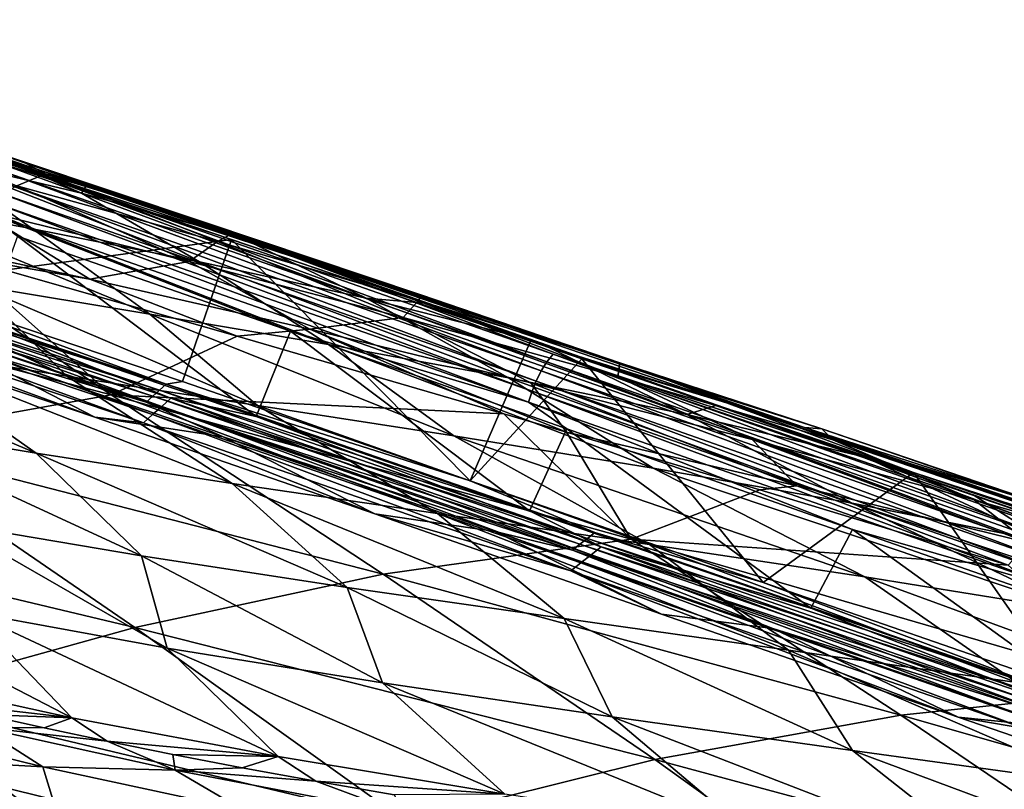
# Model space of a CAD drawing. Header units: metres. Extents: x -90 to 304, y -90 to 74.
# Tile 562 of 570: x 260.66 to 266.45, y 30.71 to 35.24. Entities that reach past the tile are written whole.
import ezdxf

# ---------------------------------------------------------------- set-up
doc = ezdxf.new("R2010")
doc.units = ezdxf.units.M
doc.layers.add('solid_21662050_350', color=7, linetype='CONTINUOUS')

msp = doc.modelspace()

# ---------------------------------------------------------------- linework, layer by layer
at = {"layer": 'solid_21662050_350'}
for points in [[(258.051483, 35.244301, 128.886047), (261.471008, 34.13372, 129.721573), (260.455902, 34.441399, 129.377884)], [(260.671234, 34.41124, 129.585815), (261.471008, 34.13372, 129.721573), (258.051483, 35.244301, 128.886047)], [(259.476471, 34.801792, 129.287704), (260.671234, 34.41124, 129.585815), (258.051483, 35.244301, 128.886047)], [(262.267334, 33.849094, 129.227448), (260.325623, 34.526604, 128.645798), (258.838715, 35.019287, 128.352875)], [(260.584473, 34.399006, 128.862305), (262.267334, 33.849094, 129.227448), (258.838715, 35.019287, 128.352875)], [(261.022491, 34.222805, 127.2771), (259.461884, 34.791859, 126.81028), (260.325623, 34.526604, 128.645798)], [(261.022491, 34.222805, 127.2771), (260.140076, 34.433784, 125.510994), (259.461884, 34.791859, 126.81028)], [(260.810272, 34.336834, 130.927124), (260.671234, 34.41124, 129.585815), (259.476471, 34.801792, 129.287704)], [(259.704956, 34.664932, 131.020966), (260.810272, 34.336834, 130.927124), (259.476471, 34.801792, 129.287704)], [(260.64093, 34.267025, 133.048309), (260.810272, 34.336834, 130.927124), (259.704956, 34.664932, 131.020966)], [(259.750549, 34.663528, 129.185623), (261.904083, 33.950661, 129.763702), (259.928131, 33.683853, 128.898071)], [(260.455902, 34.441399, 129.377884), (261.904083, 33.950661, 129.763702), (259.750549, 34.663528, 129.185623)], [(260.734039, 34.012302, 124.395409), (259.260071, 34.625114, 123.757782), (260.140076, 34.433784, 125.510994)], [(260.734039, 34.012302, 124.395409), (259.765442, 34.191299, 122.67202), (259.260071, 34.625114, 123.757782)], [(261.022491, 34.222805, 127.2771), (260.325623, 34.526604, 128.645798), (261.055389, 34.276348, 128.828873)], [(262.267334, 33.849094, 129.227448), (261.055389, 34.276348, 128.828873), (260.325623, 34.526604, 128.645798)], [(261.716614, 33.818893, 126.11087), (260.140076, 34.433784, 125.510994), (261.022491, 34.222805, 127.2771)], [(261.716614, 33.818893, 126.11087), (260.734039, 34.012302, 124.395409), (260.140076, 34.433784, 125.510994)], [(260.455902, 34.441399, 129.377884), (263.665466, 33.351746, 130.304886), (261.904083, 33.950661, 129.763702)], [(261.471008, 34.13372, 129.721573), (263.665466, 33.351746, 130.304886), (260.455902, 34.441399, 129.377884)], [(263.761169, 33.23122, 129.852631), (260.584473, 34.399006, 128.862305), (260.551697, 34.354729, 128.931488)], [(260.584473, 34.399006, 128.862305), (263.798157, 33.274921, 129.785217), (262.267334, 33.849094, 129.227448)], [(263.761169, 33.23122, 129.852631), (263.798157, 33.274921, 129.785217), (260.584473, 34.399006, 128.862305)], [(260.671234, 34.41124, 129.585815), (261.744385, 34.052528, 129.876785), (261.471008, 34.13372, 129.721573)], [(261.91687, 33.989697, 130.828064), (261.744385, 34.052528, 129.876785), (260.671234, 34.41124, 129.585815)], [(260.810272, 34.336834, 130.927124), (261.91687, 33.989697, 130.828064), (260.671234, 34.41124, 129.585815)], [(260.551697, 34.354729, 128.931488), (260.520844, 34.299725, 128.978714), (263.727325, 33.176651, 129.8983)], [(263.761169, 33.23122, 129.852631), (260.551697, 34.354729, 128.931488), (263.727325, 33.176651, 129.8983)], [(260.64093, 34.267025, 133.048309), (261.822205, 33.939064, 132.891632), (260.810272, 34.336834, 130.927124)], [(261.822205, 33.939064, 132.891632), (261.91687, 33.989697, 130.828064), (260.810272, 34.336834, 130.927124)], [(260.397461, 34.129211, 135.309784), (261.654694, 33.820293, 135.093582), (260.64093, 34.267025, 133.048309)], [(260.520844, 34.299725, 128.978714), (260.493744, 34.239971, 129.004822), (263.698425, 33.117191, 129.923111)], [(263.727325, 33.176651, 129.8983), (260.520844, 34.299725, 128.978714), (263.698425, 33.117191, 129.923111)], [(261.654694, 33.820293, 135.093582), (261.822205, 33.939064, 132.891632), (260.64093, 34.267025, 133.048309)], [(261.953308, 33.964458, 129.068115), (261.022491, 34.222805, 127.2771), (261.055389, 34.276348, 128.828873)], [(262.267334, 33.849094, 129.227448), (261.953308, 33.964458, 129.068115), (261.055389, 34.276348, 128.828873)], [(260.493744, 34.239971, 129.004822), (260.470306, 34.179291, 129.015182), (263.674103, 33.056694, 129.932434)], [(263.698425, 33.117191, 129.923111), (260.493744, 34.239971, 129.004822), (263.674103, 33.056694, 129.932434)], [(262.698059, 33.605061, 127.835297), (261.022491, 34.222805, 127.2771), (261.953308, 33.964458, 129.068115)], [(262.698059, 33.605061, 127.835297), (261.716614, 33.818893, 126.11087), (261.022491, 34.222805, 127.2771)], [(261.424805, 33.511364, 123.697319), (259.765442, 34.191299, 122.67202), (260.734039, 34.012302, 124.395409)], [(261.424805, 33.511364, 123.697319), (260.396545, 33.681431, 122.03904), (259.765442, 34.191299, 122.67202)], [(260.470306, 34.179291, 129.015182), (260.449402, 34.115608, 129.011688), (263.653076, 32.993103, 129.928085)], [(263.674103, 33.056694, 129.932434), (260.470306, 34.179291, 129.015182), (263.653076, 32.993103, 129.928085)], [(261.069916, 33.716797, 137.501068), (260.397461, 34.129211, 135.309784), (259.786041, 33.991341, 137.764023)], [(261.069916, 33.716797, 137.501068), (261.654694, 33.820293, 135.093582), (260.397461, 34.129211, 135.309784)], [(260.449402, 34.115608, 129.011688), (260.644531, 33.970451, 129.044815), (262.251221, 33.41008, 129.484451)], [(263.653076, 32.993103, 129.928085), (260.449402, 34.115608, 129.011688), (262.251221, 33.41008, 129.484451)], [(261.471008, 34.13372, 129.721573), (264.81897, 32.988617, 130.76413), (263.665466, 33.351746, 130.304886)], [(264.477203, 33.119656, 130.725708), (264.81897, 32.988617, 130.76413), (261.471008, 34.13372, 129.721573)], [(264.141754, 33.234924, 130.612686), (264.477203, 33.119656, 130.725708), (261.471008, 34.13372, 129.721573)], [(263.6297, 33.410683, 130.444977), (264.141754, 33.234924, 130.612686), (261.471008, 34.13372, 129.721573)], [(262.723602, 33.720528, 130.162521), (263.6297, 33.410683, 130.444977), (261.471008, 34.13372, 129.721573)], [(261.744385, 34.052528, 129.876785), (262.723602, 33.720528, 130.162521), (261.471008, 34.13372, 129.721573)], [(263.02478, 33.623375, 130.723816), (262.723602, 33.720528, 130.162521), (261.744385, 34.052528, 129.876785)], [(261.91687, 33.989697, 130.828064), (263.02478, 33.623375, 130.723816), (261.744385, 34.052528, 129.876785)], [(259.786041, 33.991341, 137.764023), (258.104279, 33.846912, 141.292725), (261.195404, 33.036594, 142.387131)], [(260.276276, 33.854664, 137.934067), (259.786041, 33.991341, 137.764023), (261.195404, 33.036594, 142.387131)], [(261.069916, 33.716797, 137.501068), (259.786041, 33.991341, 137.764023), (260.276276, 33.854664, 137.934067)], [(260.644531, 33.970451, 129.044815), (260.456299, 33.449596, 128.785706), (262.049683, 32.90942, 129.220718)], [(260.644531, 33.970451, 129.044815), (262.049683, 32.90942, 129.220718), (262.251221, 33.41008, 129.484451)], [(262.476074, 33.331596, 125.329796), (260.734039, 34.012302, 124.395409), (261.716614, 33.818893, 126.11087)], [(262.476074, 33.331596, 125.329796), (261.424805, 33.511364, 123.697319), (260.734039, 34.012302, 124.395409)], [(261.822205, 33.939064, 132.891632), (263.005707, 33.591385, 132.726669), (261.91687, 33.989697, 130.828064)], [(263.005707, 33.591385, 132.726669), (263.02478, 33.623375, 130.723816), (261.91687, 33.989697, 130.828064)], [(262.698059, 33.605061, 127.835297), (261.953308, 33.964458, 129.068115), (263.067078, 33.573563, 129.38765)], [(262.267334, 33.849094, 129.227448), (263.067078, 33.573563, 129.38765), (261.953308, 33.964458, 129.068115)], [(261.904083, 33.950661, 129.763702), (261.616425, 33.114208, 129.345367), (259.928131, 33.683853, 128.898071)], [(261.904083, 33.950661, 129.763702), (263.31015, 32.529778, 129.850784), (261.616425, 33.114208, 129.345367)], [(261.654694, 33.820293, 135.093582), (262.915405, 33.491306, 134.865097), (261.822205, 33.939064, 132.891632)], [(262.915405, 33.491306, 134.865097), (263.005707, 33.591385, 132.726669), (261.822205, 33.939064, 132.891632)], [(261.904083, 33.950661, 129.763702), (263.665466, 33.351746, 130.304886), (263.31015, 32.529778, 129.850784)], [(259.725464, 32.770447, 145.968475), (261.195404, 33.036594, 142.387131), (258.104279, 33.846912, 141.292725)], [(259.078613, 33.82235, 129.013687), (259.113556, 33.85807, 128.91449), (261.480804, 33.063885, 129.523392)], [(259.113556, 33.85807, 128.91449), (259.148499, 33.893791, 128.815308), (261.520081, 33.099087, 129.425644)], [(261.480804, 33.063885, 129.523392), (259.113556, 33.85807, 128.91449), (261.520081, 33.099087, 129.425644)], [(261.520081, 33.099087, 129.425644), (259.148499, 33.893791, 128.815308), (259.928131, 33.683853, 128.898071)], [(260.935669, 33.146633, 121.411659), (259.406311, 33.846813, 120.328857), (260.396545, 33.681431, 122.03904)], [(260.935669, 33.146633, 121.411659), (259.865326, 33.317924, 119.660309), (259.406311, 33.846813, 120.328857)], [(261.938354, 33.382313, 138.506653), (260.276276, 33.854664, 137.934067), (261.195404, 33.036594, 142.387131)], [(261.069916, 33.716797, 137.501068), (260.276276, 33.854664, 137.934067), (261.938354, 33.382313, 138.506653)], [(265.624939, 32.666897, 130.315018), (263.067078, 33.573563, 129.38765), (262.267334, 33.849094, 129.227448)], [(263.798157, 33.274921, 129.785217), (265.624939, 32.666897, 130.315018), (262.267334, 33.849094, 129.227448)], [(261.441528, 33.028687, 129.621124), (259.043701, 33.786625, 129.112869), (259.078613, 33.82235, 129.013687)], [(261.441528, 33.028687, 129.621124), (259.078613, 33.82235, 129.013687), (261.480804, 33.063885, 129.523392)], [(259.121399, 33.761993, 128.748428), (261.493744, 32.967701, 129.357819), (259.168854, 33.810478, 128.613785)], [(259.168854, 33.810478, 128.613785), (261.547089, 33.01548, 129.225143), (260.456299, 33.449596, 128.785706)], [(261.493744, 32.967701, 129.357819), (261.547089, 33.01548, 129.225143), (259.168854, 33.810478, 128.613785)], [(261.069916, 33.716797, 137.501068), (262.36615, 33.421665, 137.221436), (261.654694, 33.820293, 135.093582)], [(262.36615, 33.421665, 137.221436), (262.915405, 33.491306, 134.865097), (261.654694, 33.820293, 135.093582)], [(263.534607, 33.136665, 126.953102), (261.716614, 33.818893, 126.11087), (262.698059, 33.605061, 127.835297)], [(263.534607, 33.136665, 126.953102), (262.476074, 33.331596, 125.329796), (261.716614, 33.818893, 126.11087)], [(259.043701, 33.786625, 129.112869), (261.402252, 32.993488, 129.718857), (260.263733, 33.333607, 129.520065)], [(261.441528, 33.028687, 129.621124), (261.402252, 32.993488, 129.718857), (259.043701, 33.786625, 129.112869)], [(259.073944, 33.71352, 128.883057), (261.440369, 32.919933, 129.490494), (259.121399, 33.761993, 128.748428)], [(261.440369, 32.919933, 129.490494), (261.493744, 32.967701, 129.357819), (259.121399, 33.761993, 128.748428)], [(259.073944, 33.71352, 128.883057), (259.026428, 33.665051, 129.017685), (261.386963, 32.872177, 129.623138)], [(259.073944, 33.71352, 128.883057), (261.386963, 32.872177, 129.623138), (261.440369, 32.919933, 129.490494)], [(261.520081, 33.099087, 129.425644), (259.928131, 33.683853, 128.898071), (261.616425, 33.114208, 129.345367)], [(262.057739, 32.974022, 123.081474), (260.396545, 33.681431, 122.03904), (261.424805, 33.511364, 123.697319)], [(262.057739, 32.974022, 123.081474), (260.935669, 33.146633, 121.411659), (260.396545, 33.681431, 122.03904)], [(261.069916, 33.716797, 137.501068), (261.938354, 33.382313, 138.506653), (262.36615, 33.421665, 137.221436)], [(263.02478, 33.623375, 130.723816), (263.6297, 33.410683, 130.444977), (262.723602, 33.720528, 130.162521)], [(261.100128, 32.904716, 129.690582), (261.386963, 32.872177, 129.623138), (259.026428, 33.665051, 129.017685)], [(259.455536, 33.459755, 129.265564), (261.100128, 32.904716, 129.690582), (259.026428, 33.665051, 129.017685)], [(263.005707, 33.591385, 132.726669), (264.191254, 33.223736, 132.55368), (263.02478, 33.623375, 130.723816)], [(263.02478, 33.623375, 130.723816), (264.141754, 33.234924, 130.612686), (263.6297, 33.410683, 130.444977)], [(264.191254, 33.223736, 132.55368), (264.141754, 33.234924, 130.612686), (263.02478, 33.623375, 130.723816)], [(263.696899, 33.35149, 129.580139), (262.698059, 33.605061, 127.835297), (263.067078, 33.573563, 129.38765)], [(264.584595, 32.921059, 128.58313), (262.698059, 33.605061, 127.835297), (263.696899, 33.35149, 129.580139)], [(264.584595, 32.921059, 128.58313), (263.534607, 33.136665, 126.953102), (262.698059, 33.605061, 127.835297)], [(262.915405, 33.491306, 134.865097), (264.179016, 33.141907, 134.624863), (263.005707, 33.591385, 132.726669)], [(264.179016, 33.141907, 134.624863), (264.191254, 33.223736, 132.55368), (263.005707, 33.591385, 132.726669)], [(265.624939, 32.666897, 130.315018), (263.696899, 33.35149, 129.580139), (263.067078, 33.573563, 129.38765)], [(263.214233, 32.79533, 124.702965), (261.424805, 33.511364, 123.697319), (262.476074, 33.331596, 125.329796)], [(263.214233, 32.79533, 124.702965), (262.057739, 32.974022, 123.081474), (261.424805, 33.511364, 123.697319)], [(260.754364, 32.691769, 119.811539), (258.8638, 33.49255, 117.791985), (259.865326, 33.317924, 119.660309)], [(260.754364, 32.691769, 119.811539), (259.676544, 32.87318, 117.959671), (258.8638, 33.49255, 117.791985)], [(260.263733, 33.333607, 129.520065), (261.100128, 32.904716, 129.690582), (259.455536, 33.459755, 129.265564)], [(261.547089, 33.01548, 129.225143), (262.049683, 32.90942, 129.220718), (260.456299, 33.449596, 128.785706)], [(262.36615, 33.421665, 137.221436), (263.666351, 33.107239, 136.926224), (262.915405, 33.491306, 134.865097)], [(264.969696, 32.773113, 136.61618), (264.179016, 33.141907, 134.624863), (262.915405, 33.491306, 134.865097)], [(263.666351, 33.107239, 136.926224), (264.969696, 32.773113, 136.61618), (262.915405, 33.491306, 134.865097)], [(262.36615, 33.421665, 137.221436), (261.938354, 33.382313, 138.506653), (263.506927, 32.925064, 139.04277)], [(262.251221, 33.41008, 129.484451), (262.049683, 32.90942, 129.220718), (263.659393, 32.354065, 129.71228)], [(262.251221, 33.41008, 129.484451), (263.659393, 32.354065, 129.71228), (263.878754, 32.835384, 129.984222)], [(263.653076, 32.993103, 129.928085), (262.251221, 33.41008, 129.484451), (263.878754, 32.835384, 129.984222)], [(262.36615, 33.421665, 137.221436), (263.506927, 32.925064, 139.04277), (263.877289, 32.815628, 139.168884)], [(262.36615, 33.421665, 137.221436), (263.877289, 32.815628, 139.168884), (263.666351, 33.107239, 136.926224)], [(260.263733, 33.333607, 129.520065), (261.854858, 32.789368, 129.955124), (261.100128, 32.904716, 129.690582)], [(261.402252, 32.993488, 129.718857), (261.854858, 32.789368, 129.955124), (260.263733, 33.333607, 129.520065)], [(263.506927, 32.925064, 139.04277), (261.938354, 33.382313, 138.506653), (261.195404, 33.036594, 142.387131)], [(264.387024, 32.605225, 126.297012), (262.476074, 33.331596, 125.329796), (263.534607, 33.136665, 126.953102)], [(264.387024, 32.605225, 126.297012), (263.214233, 32.79533, 124.702965), (262.476074, 33.331596, 125.329796)], [(263.665466, 33.351746, 130.304886), (263.96701, 33.248547, 130.40416), (263.31015, 32.529778, 129.850784)], [(264.81897, 32.988617, 130.76413), (263.96701, 33.248547, 130.40416), (263.665466, 33.351746, 130.304886)], [(264.584595, 32.921059, 128.58313), (263.696899, 33.35149, 129.580139), (264.764008, 32.975052, 129.926743)], [(265.624939, 32.666897, 130.315018), (264.764008, 32.975052, 129.926743), (263.696899, 33.35149, 129.580139)], [(261.907654, 32.51458, 121.533318), (259.865326, 33.317924, 119.660309), (260.935669, 33.146633, 121.411659)], [(261.907654, 32.51458, 121.533318), (260.754364, 32.691769, 119.811539), (259.865326, 33.317924, 119.660309)], [(266.907898, 32.12635, 130.976715), (263.798157, 33.274921, 129.785217), (263.761169, 33.23122, 129.852631)], [(263.798157, 33.274921, 129.785217), (266.9487, 32.169498, 130.911194), (265.624939, 32.666897, 130.315018)], [(266.907898, 32.12635, 130.976715), (266.9487, 32.169498, 130.911194), (263.798157, 33.274921, 129.785217)], [(263.96701, 33.248547, 130.40416), (265.033264, 31.93046, 130.428619), (263.31015, 32.529778, 129.850784)], [(263.761169, 33.23122, 129.852631), (263.727325, 33.176651, 129.8983), (266.871704, 32.072079, 131.02092)], [(266.907898, 32.12635, 130.976715), (263.761169, 33.23122, 129.852631), (266.871704, 32.072079, 131.02092)], [(263.96701, 33.248547, 130.40416), (265.918976, 32.579193, 131.096619), (265.033264, 31.93046, 130.428619)], [(264.81897, 32.988617, 130.76413), (265.918976, 32.579193, 131.096619), (263.96701, 33.248547, 130.40416)], [(265.37854, 32.835873, 132.37291), (264.477203, 33.119656, 130.725708), (264.141754, 33.234924, 130.612686)], [(264.191254, 33.223736, 132.55368), (265.37854, 32.835873, 132.37291), (264.141754, 33.234924, 130.612686)], [(264.179016, 33.141907, 134.624863), (265.445007, 32.771744, 134.373398), (264.191254, 33.223736, 132.55368)], [(265.445007, 32.771744, 134.373398), (265.37854, 32.835873, 132.37291), (264.191254, 33.223736, 132.55368)], [(263.727325, 33.176651, 129.8983), (263.698425, 33.117191, 129.923111), (266.841797, 32.012688, 131.044662)], [(266.871704, 32.072079, 131.02092), (263.727325, 33.176651, 129.8983), (266.841797, 32.012688, 131.044662)], [(263.117706, 32.337395, 123.160889), (260.935669, 33.146633, 121.411659), (262.057739, 32.974022, 123.081474)], [(263.117706, 32.337395, 123.160889), (261.907654, 32.51458, 121.533318), (260.935669, 33.146633, 121.411659)], [(261.480804, 33.063885, 129.523392), (261.520081, 33.099087, 129.425644), (264.043457, 32.225655, 130.197723)], [(261.520081, 33.099087, 129.425644), (261.616425, 33.114208, 129.345367), (263.31015, 32.529778, 129.850784)], [(264.043457, 32.225655, 130.197723), (261.520081, 33.099087, 129.425644), (263.31015, 32.529778, 129.850784)], [(265.557739, 32.398174, 127.880302), (263.534607, 33.136665, 126.953102), (264.584595, 32.921059, 128.58313)], [(265.557739, 32.398174, 127.880302), (264.387024, 32.605225, 126.297012), (263.534607, 33.136665, 126.953102)], [(265.23172, 32.500572, 138.792099), (263.666351, 33.107239, 136.926224), (263.877289, 32.815628, 139.168884)], [(265.23172, 32.500572, 138.792099), (264.969696, 32.773113, 136.61618), (263.666351, 33.107239, 136.926224)], [(263.698425, 33.117191, 129.923111), (263.674103, 33.056694, 129.932434), (266.817444, 31.952095, 131.053268)], [(266.841797, 32.012688, 131.044662), (263.698425, 33.117191, 129.923111), (266.817444, 31.952095, 131.053268)], [(266.275421, 32.418869, 136.292038), (265.445007, 32.771744, 134.373398), (264.179016, 33.141907, 134.624863)], [(264.969696, 32.773113, 136.61618), (266.275421, 32.418869, 136.292038), (264.179016, 33.141907, 134.624863)], [(264.477203, 33.119656, 130.725708), (265.277954, 32.84444, 131.006332), (264.81897, 32.988617, 130.76413)], [(265.37854, 32.835873, 132.37291), (265.277954, 32.84444, 131.006332), (264.477203, 33.119656, 130.725708)], [(262.798248, 31.979845, 147.04039), (261.195404, 33.036594, 142.387131), (259.725464, 32.770447, 145.968475)], [(263.506927, 32.925064, 139.04277), (261.195404, 33.036594, 142.387131), (264.256409, 32.186916, 143.454742)], [(262.798248, 31.979845, 147.04039), (264.256409, 32.186916, 143.454742), (261.195404, 33.036594, 142.387131)], [(261.441528, 33.028687, 129.621124), (261.480804, 33.063885, 129.523392), (263.999573, 32.19109, 130.293701)], [(263.999573, 32.19109, 130.293701), (261.480804, 33.063885, 129.523392), (264.043457, 32.225655, 130.197723)], [(263.674103, 33.056694, 129.932434), (263.653076, 32.993103, 129.928085), (266.797272, 31.888258, 131.048477)], [(266.817444, 31.952095, 131.053268), (263.674103, 33.056694, 129.932434), (266.797272, 31.888258, 131.048477)], [(263.955658, 32.156521, 130.389679), (261.402252, 32.993488, 129.718857), (261.441528, 33.028687, 129.621124)], [(261.402252, 32.993488, 129.718857), (263.911774, 32.121956, 130.485657), (261.854858, 32.789368, 129.955124)], [(263.955658, 32.156521, 130.389679), (263.911774, 32.121956, 130.485657), (261.402252, 32.993488, 129.718857)], [(263.955658, 32.156521, 130.389679), (261.441528, 33.028687, 129.621124), (263.999573, 32.19109, 130.293701)], [(261.493744, 32.967701, 129.357819), (264.020966, 32.093754, 130.129852), (261.547089, 33.01548, 129.225143)], [(261.547089, 33.01548, 129.225143), (264.080566, 32.140675, 129.999557), (262.049683, 32.90942, 129.220718)], [(264.020966, 32.093754, 130.129852), (264.080566, 32.140675, 129.999557), (261.547089, 33.01548, 129.225143)], [(263.653076, 32.993103, 129.928085), (263.878754, 32.835384, 129.984222), (265.560089, 32.242424, 130.562958)], [(266.797272, 31.888258, 131.048477), (263.653076, 32.993103, 129.928085), (265.560089, 32.242424, 130.562958)], [(264.81897, 32.988617, 130.76413), (268.092926, 31.869358, 132.038223), (265.918976, 32.579193, 131.096619)], [(267.766693, 31.994688, 131.979538), (268.092926, 31.869358, 132.038223), (264.81897, 32.988617, 130.76413)], [(266.780396, 32.329823, 131.574951), (267.766693, 31.994688, 131.979538), (264.81897, 32.988617, 130.76413)], [(265.277954, 32.84444, 131.006332), (266.780396, 32.329823, 131.574951), (264.81897, 32.988617, 130.76413)], [(261.440369, 32.919933, 129.490494), (261.386963, 32.872177, 129.623138), (263.901642, 31.999947, 130.390396)], [(261.440369, 32.919933, 129.490494), (263.961334, 32.046844, 130.260117), (261.493744, 32.967701, 129.357819)], [(261.440369, 32.919933, 129.490494), (263.901642, 31.999947, 130.390396), (263.961334, 32.046844, 130.260117)], [(263.961334, 32.046844, 130.260117), (264.020966, 32.093754, 130.129852), (261.493744, 32.967701, 129.357819)], [(264.365662, 32.155907, 124.728165), (262.057739, 32.974022, 123.081474), (263.214233, 32.79533, 124.702965)], [(264.365662, 32.155907, 124.728165), (263.117706, 32.337395, 123.160889), (262.057739, 32.974022, 123.081474)], [(263.877289, 32.815628, 139.168884), (263.506927, 32.925064, 139.04277), (264.256409, 32.186916, 143.454742)], [(265.634277, 32.669048, 130.229279), (264.584595, 32.921059, 128.58313), (264.764008, 32.975052, 129.926743)], [(266.708008, 32.168659, 129.469498), (264.584595, 32.921059, 128.58313), (265.634277, 32.669048, 130.229279)], [(266.708008, 32.168659, 129.469498), (265.557739, 32.398174, 127.880302), (264.584595, 32.921059, 128.58313)], [(265.624939, 32.666897, 130.315018), (265.634277, 32.669048, 130.229279), (264.764008, 32.975052, 129.926743)], [(261.375366, 32.087639, 119.576279), (259.676544, 32.87318, 117.959671), (260.754364, 32.691769, 119.811539)], [(261.375366, 32.087639, 119.576279), (260.249512, 32.278675, 117.720764), (259.676544, 32.87318, 117.959671)], [(261.100128, 32.904716, 129.690582), (262.748199, 32.335125, 130.169952), (261.386963, 32.872177, 129.623138)], [(261.854858, 32.789368, 129.955124), (262.748199, 32.335125, 130.169952), (261.100128, 32.904716, 129.690582)], [(262.748199, 32.335125, 130.169952), (263.901642, 31.999947, 130.390396), (261.386963, 32.872177, 129.623138)], [(264.080566, 32.140675, 129.999557), (263.659393, 32.354065, 129.71228), (262.049683, 32.90942, 129.220718)], [(263.878754, 32.835384, 129.984222), (263.659393, 32.354065, 129.71228), (265.31427, 31.780117, 130.276642)], [(265.014435, 32.476494, 139.554596), (263.877289, 32.815628, 139.168884), (264.256409, 32.186916, 143.454742)], [(265.23172, 32.500572, 138.792099), (263.877289, 32.815628, 139.168884), (265.014435, 32.476494, 139.554596)], [(263.878754, 32.835384, 129.984222), (265.31427, 31.780117, 130.276642), (265.560089, 32.242424, 130.562958)], [(266.567383, 32.427544, 132.184631), (266.780396, 32.329823, 131.574951), (265.277954, 32.84444, 131.006332)], [(265.37854, 32.835873, 132.37291), (266.567383, 32.427544, 132.184631), (265.277954, 32.84444, 131.006332)], [(266.712769, 32.380466, 134.111191), (266.567383, 32.427544, 132.184631), (265.37854, 32.835873, 132.37291)], [(265.445007, 32.771744, 134.373398), (266.712769, 32.380466, 134.111191), (265.37854, 32.835873, 132.37291)], [(259.725464, 32.770447, 145.968475), (258.248627, 32.403126, 149.516922), (261.335632, 31.667189, 150.584259)], [(262.798248, 31.979845, 147.04039), (259.725464, 32.770447, 145.968475), (261.335632, 31.667189, 150.584259)], [(261.854858, 32.789368, 129.955124), (263.456451, 32.231888, 130.445328), (262.748199, 32.335125, 130.169952)], [(263.911774, 32.121956, 130.485657), (263.456451, 32.231888, 130.445328), (261.854858, 32.789368, 129.955124)], [(265.631836, 31.965252, 126.256401), (263.214233, 32.79533, 124.702965), (264.387024, 32.605225, 126.297012)], [(265.631836, 31.965252, 126.256401), (264.365662, 32.155907, 124.728165), (263.214233, 32.79533, 124.702965)], [(266.597229, 32.163876, 138.393463), (266.275421, 32.418869, 136.292038), (264.969696, 32.773113, 136.61618)], [(265.23172, 32.500572, 138.792099), (266.597229, 32.163876, 138.393463), (264.969696, 32.773113, 136.61618)], [(267.582733, 32.044106, 135.954498), (266.712769, 32.380466, 134.111191), (265.445007, 32.771744, 134.373398)], [(266.275421, 32.418869, 136.292038), (267.582733, 32.044106, 135.954498), (265.445007, 32.771744, 134.373398)], [(262.58609, 31.902182, 121.283272), (260.754364, 32.691769, 119.811539), (261.907654, 32.51458, 121.533318)], [(262.58609, 31.902182, 121.283272), (261.375366, 32.087639, 119.576279), (260.754364, 32.691769, 119.811539)], [(265.624939, 32.666897, 130.315018), (266.270142, 32.44664, 130.462128), (265.634277, 32.669048, 130.229279)], [(268.9104, 31.535658, 131.640472), (266.270142, 32.44664, 130.462128), (265.624939, 32.666897, 130.315018)], [(266.9487, 32.169498, 130.911194), (268.9104, 31.535658, 131.640472), (265.624939, 32.666897, 130.315018)], [(266.708008, 32.168659, 129.469498), (265.634277, 32.669048, 130.229279), (266.270142, 32.44664, 130.462128)], [(266.896149, 31.760344, 127.761955), (264.387024, 32.605225, 126.297012), (265.557739, 32.398174, 127.880302)], [(266.896149, 31.760344, 127.761955), (265.631836, 31.965252, 126.256401), (264.387024, 32.605225, 126.297012)], [(265.918976, 32.579193, 131.096619), (266.802429, 31.319054, 131.094727), (265.033264, 31.93046, 130.428619)], [(265.918976, 32.579193, 131.096619), (267.77356, 31.947971, 131.839569), (266.802429, 31.319054, 131.094727)], [(268.092926, 31.869358, 132.038223), (267.77356, 31.947971, 131.839569), (265.918976, 32.579193, 131.096619)], [(263.861847, 31.71874, 122.877029), (261.907654, 32.51458, 121.533318), (263.117706, 32.337395, 123.160889)], [(263.861847, 31.71874, 122.877029), (262.58609, 31.902182, 121.283272), (261.907654, 32.51458, 121.533318)], [(264.043457, 32.225655, 130.197723), (263.31015, 32.529778, 129.850784), (265.033264, 31.93046, 130.428619)], [(266.477081, 32.033825, 140.048019), (265.014435, 32.476494, 139.554596), (264.256409, 32.186916, 143.454742)], [(265.23172, 32.500572, 138.792099), (265.014435, 32.476494, 139.554596), (266.477081, 32.033825, 140.048019)], [(265.23172, 32.500572, 138.792099), (266.477081, 32.033825, 140.048019), (266.597229, 32.163876, 138.393463)], [(261.335632, 31.667189, 150.584259), (258.248627, 32.403126, 149.516922), (259.857269, 31.256712, 154.125763)], [(268.138611, 31.536095, 129.261169), (265.557739, 32.398174, 127.880302), (266.708008, 32.168659, 129.469498)], [(268.138611, 31.536095, 129.261169), (266.896149, 31.760344, 127.761955), (265.557739, 32.398174, 127.880302)], [(267.660645, 31.965527, 131.007553), (266.708008, 32.168659, 129.469498), (266.270142, 32.44664, 130.462128)], [(268.9104, 31.535658, 131.640472), (267.660645, 31.965527, 131.007553), (266.270142, 32.44664, 130.462128)], [(267.964264, 31.806786, 137.977859), (267.582733, 32.044106, 135.954498), (266.275421, 32.418869, 136.292038)], [(266.597229, 32.163876, 138.393463), (267.964264, 31.806786, 137.977859), (266.275421, 32.418869, 136.292038)], [(264.080566, 32.140675, 129.999557), (265.31427, 31.780117, 130.276642), (263.659393, 32.354065, 129.71228)], [(262.748199, 32.335125, 130.169952), (264.436676, 31.745609, 130.721542), (263.901642, 31.999947, 130.390396)], [(263.456451, 32.231888, 130.445328), (264.436676, 31.745609, 130.721542), (262.748199, 32.335125, 130.169952)], [(265.182678, 31.53371, 124.392265), (263.117706, 32.337395, 123.160889), (264.365662, 32.155907, 124.728165)], [(265.182678, 31.53371, 124.392265), (263.861847, 31.71874, 122.877029), (263.117706, 32.337395, 123.160889)], [(260.249512, 32.278675, 117.720764), (261.526001, 31.544733, 118.689209), (260.365784, 31.757143, 116.699303)], [(261.375366, 32.087639, 119.576279), (261.526001, 31.544733, 118.689209), (260.249512, 32.278675, 117.720764)], [(263.456451, 32.231888, 130.445328), (265.091309, 31.66028, 131.004547), (264.436676, 31.745609, 130.721542)], [(263.911774, 32.121956, 130.485657), (265.091309, 31.66028, 131.004547), (263.456451, 32.231888, 130.445328)], [(263.999573, 32.19109, 130.293701), (264.043457, 32.225655, 130.197723), (266.725037, 31.295589, 131.175812)], [(266.725037, 31.295589, 131.175812), (264.043457, 32.225655, 130.197723), (265.033264, 31.93046, 130.428619)], [(265.560089, 32.242424, 130.562958), (265.31427, 31.780117, 130.276642), (267.01416, 31.194321, 130.92366)], [(265.560089, 32.242424, 130.562958), (267.01416, 31.194321, 130.92366), (267.275085, 31.645664, 131.223938)], [(266.797272, 31.888258, 131.048477), (265.560089, 32.242424, 130.562958), (267.275085, 31.645664, 131.223938)], [(265.845154, 31.150099, 148.079834), (264.256409, 32.186916, 143.454742), (262.798248, 31.979845, 147.04039)], [(263.955658, 32.156521, 130.389679), (263.999573, 32.19109, 130.293701), (266.676208, 31.261791, 131.269653)], [(266.676208, 31.261791, 131.269653), (263.999573, 32.19109, 130.293701), (266.725037, 31.295589, 131.175812)], [(266.477081, 32.033825, 140.048019), (264.256409, 32.186916, 143.454742), (267.291229, 31.303011, 144.489273)], [(265.845154, 31.150099, 148.079834), (267.291229, 31.303011, 144.489273), (264.256409, 32.186916, 143.454742)], [(266.62738, 31.227993, 131.36351), (263.911774, 32.121956, 130.485657), (263.955658, 32.156521, 130.389679)], [(263.911774, 32.121956, 130.485657), (266.578583, 31.194197, 131.457367), (265.091309, 31.66028, 131.004547)], [(266.62738, 31.227993, 131.36351), (266.578583, 31.194197, 131.457367), (263.911774, 32.121956, 130.485657)], [(266.62738, 31.227993, 131.36351), (263.955658, 32.156521, 130.389679), (266.676208, 31.261791, 131.269653)], [(264.020966, 32.093754, 130.129852), (266.706573, 31.162807, 131.107941), (264.080566, 32.140675, 129.999557)], [(264.080566, 32.140675, 129.999557), (266.772827, 31.208691, 130.98053), (265.31427, 31.780117, 130.276642)], [(266.706573, 31.162807, 131.107941), (266.772827, 31.208691, 130.98053), (264.080566, 32.140675, 129.999557)], [(266.528076, 31.343058, 125.853416), (264.365662, 32.155907, 124.728165), (265.631836, 31.965252, 126.256401)], [(266.528076, 31.343058, 125.853416), (265.182678, 31.53371, 124.392265), (264.365662, 32.155907, 124.728165)], [(261.375366, 32.087639, 119.576279), (262.793579, 31.340113, 120.490669), (261.526001, 31.544733, 118.689209)], [(262.58609, 31.902182, 121.283272), (262.793579, 31.340113, 120.490669), (261.375366, 32.087639, 119.576279)], [(263.961334, 32.046844, 130.260117), (266.640259, 31.116936, 131.235336), (264.020966, 32.093754, 130.129852)], [(266.640259, 31.116936, 131.235336), (266.706573, 31.162807, 131.107941), (264.020966, 32.093754, 130.129852)], [(263.961334, 32.046844, 130.260117), (263.901642, 31.999947, 130.390396), (266.573914, 31.071075, 131.362717)], [(266.181671, 31.138176, 131.361511), (266.573914, 31.071075, 131.362717), (263.901642, 31.999947, 130.390396)], [(264.436676, 31.745609, 130.721542), (266.181671, 31.138176, 131.361511), (263.901642, 31.999947, 130.390396)], [(263.961334, 32.046844, 130.260117), (266.573914, 31.071075, 131.362717), (266.640259, 31.116936, 131.235336)], [(260.964172, 31.135218, 116.619713), (259.331818, 31.979588, 114.486343), (260.365784, 31.757143, 116.699303)], [(260.964172, 31.135218, 116.619713), (259.882568, 31.371962, 114.379868), (259.331818, 31.979588, 114.486343)], [(262.798248, 31.979845, 147.04039), (261.335632, 31.667189, 150.584259), (264.397247, 30.889227, 151.625198)], [(265.845154, 31.150099, 148.079834), (262.798248, 31.979845, 147.04039), (264.397247, 30.889227, 151.625198)], [(267.876831, 31.142378, 127.276306), (265.631836, 31.965252, 126.256401), (266.896149, 31.760344, 127.761955)], [(267.876831, 31.142378, 127.276306), (266.528076, 31.343058, 125.853416), (265.631836, 31.965252, 126.256401)], [(262.58609, 31.902182, 121.283272), (264.145905, 31.140202, 122.141144), (262.793579, 31.340113, 120.490669)], [(263.861847, 31.71874, 122.877029), (264.145905, 31.140202, 122.141144), (262.58609, 31.902182, 121.283272)], [(266.725037, 31.295589, 131.175812), (265.033264, 31.93046, 130.428619), (266.802429, 31.319054, 131.094727)], [(266.772827, 31.208691, 130.98053), (267.01416, 31.194321, 130.92366), (265.31427, 31.780117, 130.276642)], [(262.180145, 30.906818, 118.622978), (260.365784, 31.757143, 116.699303), (261.526001, 31.544733, 118.689209)], [(262.180145, 30.906818, 118.622978), (260.964172, 31.135218, 116.619713), (260.365784, 31.757143, 116.699303)], [(263.861847, 31.71874, 122.877029), (265.560181, 30.941917, 123.678101), (264.145905, 31.140202, 122.141144)], [(265.182678, 31.53371, 124.392265), (265.560181, 30.941917, 123.678101), (263.861847, 31.71874, 122.877029)], [(265.091309, 31.66028, 131.004547), (266.181671, 31.138176, 131.361511), (264.436676, 31.745609, 130.721542)], [(261.335632, 31.667189, 150.584259), (259.857269, 31.256712, 154.125763), (262.931366, 30.524939, 155.173447)], [(264.397247, 30.889227, 151.625198), (261.335632, 31.667189, 150.584259), (262.931366, 30.524939, 155.173447)], [(265.091309, 31.66028, 131.004547), (266.764008, 31.080345, 131.643463), (266.181671, 31.138176, 131.361511)], [(266.578583, 31.194197, 131.457367), (266.764008, 31.080345, 131.643463), (265.091309, 31.66028, 131.004547)], [(263.512573, 30.685871, 120.422043), (261.526001, 31.544733, 118.689209), (262.793579, 31.340113, 120.490669)], [(263.512573, 30.685871, 120.422043), (262.180145, 30.906818, 118.622978), (261.526001, 31.544733, 118.689209)], [(265.182678, 31.53371, 124.392265), (267.013519, 30.742031, 125.135399), (265.560181, 30.941917, 123.678101)], [(266.528076, 31.343058, 125.853416), (267.013519, 30.742031, 125.135399), (265.182678, 31.53371, 124.392265)], [(260.098389, 31.234491, 114.629616), (259.882568, 31.371962, 114.379868), (260.964172, 31.135218, 116.619713)], [(264.937256, 30.470142, 122.053955), (262.793579, 31.340113, 120.490669), (264.145905, 31.140202, 122.141144)], [(264.937256, 30.470142, 122.053955), (263.512573, 30.685871, 120.422043), (262.793579, 31.340113, 120.490669)], [(268.869019, 30.286661, 149.089645), (267.291229, 31.303011, 144.489273), (265.845154, 31.150099, 148.079834)], [(259.857269, 31.256712, 154.125763), (258.351746, 30.755468, 157.704346), (261.431305, 30.06138, 158.772659)], [(262.931366, 30.524939, 155.173447), (259.857269, 31.256712, 154.125763), (261.431305, 30.06138, 158.772659)], [(260.445068, 31.154566, 115.37886), (260.098389, 31.234491, 114.629616), (260.964172, 31.135218, 116.619713)], [(260.4263, 31.079369, 115.162468), (260.445068, 31.154566, 115.37886), (260.802185, 31.075483, 116.092316)], [(260.802185, 31.075483, 116.092316), (260.445068, 31.154566, 115.37886), (260.964172, 31.135218, 116.619713)], [(261.172546, 30.997099, 116.777832), (260.802185, 31.075483, 116.092316), (260.964172, 31.135218, 116.619713)], [(261.172546, 30.997099, 116.777832), (260.964172, 31.135218, 116.619713), (262.180145, 30.906818, 118.622978)], [(266.430054, 30.257395, 123.555786), (264.145905, 31.140202, 122.141144), (265.560181, 30.941917, 123.678101)], [(266.430054, 30.257395, 123.555786), (264.937256, 30.470142, 122.053955), (264.145905, 31.140202, 122.141144)], [(265.845154, 31.150099, 148.079834), (264.397247, 30.889227, 151.625198), (267.435028, 30.072119, 152.641861)], [(268.869019, 30.286661, 149.089645), (265.845154, 31.150099, 148.079834), (267.435028, 30.072119, 152.641861)], [(266.181671, 31.138176, 131.361511), (267.947205, 30.532383, 132.087082), (266.573914, 31.071075, 131.362717)], [(266.764008, 31.080345, 131.643463), (267.947205, 30.532383, 132.087082), (266.181671, 31.138176, 131.361511)], [(259.807739, 31.089363, 113.512665), (260.793427, 30.845308, 115.68998), (259.871582, 30.897923, 113.498314)], [(260.4263, 31.079369, 115.162468), (260.793427, 30.845308, 115.68998), (259.807739, 31.089363, 113.512665)], [(260.4263, 31.079369, 115.162468), (260.802185, 31.075483, 116.092316), (261.172546, 30.997099, 116.777832)], [(260.4263, 31.079369, 115.162468), (261.172546, 30.997099, 116.777832), (261.573578, 30.825857, 117.302437)], [(260.4263, 31.079369, 115.162468), (261.573578, 30.825857, 117.302437), (260.793427, 30.845308, 115.68998)], [(261.559875, 30.919109, 117.443153), (261.172546, 30.997099, 116.777832), (262.180145, 30.906818, 118.622978)], [(261.573578, 30.825857, 117.302437), (261.172546, 30.997099, 116.777832), (261.559875, 30.919109, 117.443153)], [(259.871582, 30.897923, 113.498314), (260.853485, 30.653522, 115.668549), (260.500122, 30.531069, 114.884407)], [(260.793427, 30.845308, 115.68998), (260.853485, 30.653522, 115.668549), (259.871582, 30.897923, 113.498314)], [(261.968292, 30.8409, 118.096306), (261.559875, 30.919109, 117.443153), (262.180145, 30.906818, 118.622978)], [(261.573578, 30.825857, 117.302437), (261.559875, 30.919109, 117.443153), (261.968292, 30.8409, 118.096306)], [(262.401337, 30.761957, 118.742798), (261.968292, 30.8409, 118.096306), (262.180145, 30.906818, 118.622978)], [(262.401337, 30.761957, 118.742798), (262.180145, 30.906818, 118.622978), (263.512573, 30.685871, 120.422043)], [(267.966644, 30.045313, 124.96254), (265.560181, 30.941917, 123.678101), (267.013519, 30.742031, 125.135399)], [(267.966644, 30.045313, 124.96254), (266.430054, 30.257395, 123.555786), (265.560181, 30.941917, 123.678101)], [(260.793427, 30.845308, 115.68998), (261.97049, 30.593596, 117.761604), (260.853485, 30.653522, 115.668549)], [(261.573578, 30.825857, 117.302437), (261.97049, 30.593596, 117.761604), (260.793427, 30.845308, 115.68998)], [(261.573578, 30.825857, 117.302437), (261.968292, 30.8409, 118.096306), (262.401337, 30.761957, 118.742798)], [(264.397247, 30.889227, 151.625198), (262.931366, 30.524939, 155.173447), (265.982178, 29.750505, 156.20076)], [(267.435028, 30.072119, 152.641861), (264.397247, 30.889227, 151.625198), (265.982178, 29.750505, 156.20076)], [(261.573578, 30.825857, 117.302437), (262.401337, 30.761957, 118.742798), (262.925842, 30.568192, 119.315941)], [(261.573578, 30.825857, 117.302437), (262.925842, 30.568192, 119.315941), (261.97049, 30.593596, 117.761604)], [(261.431305, 30.06138, 158.772659), (258.351746, 30.755468, 157.704346), (259.889313, 29.504627, 162.449295)], [(262.862579, 30.681799, 119.387009), (262.401337, 30.761957, 118.742798), (263.512573, 30.685871, 120.422043)], [(262.925842, 30.568192, 119.315941), (262.401337, 30.761957, 118.742798), (262.862579, 30.681799, 119.387009)]]:
    msp.add_3dface(points, dxfattribs=at)

doc.saveas('drawing.dxf')
